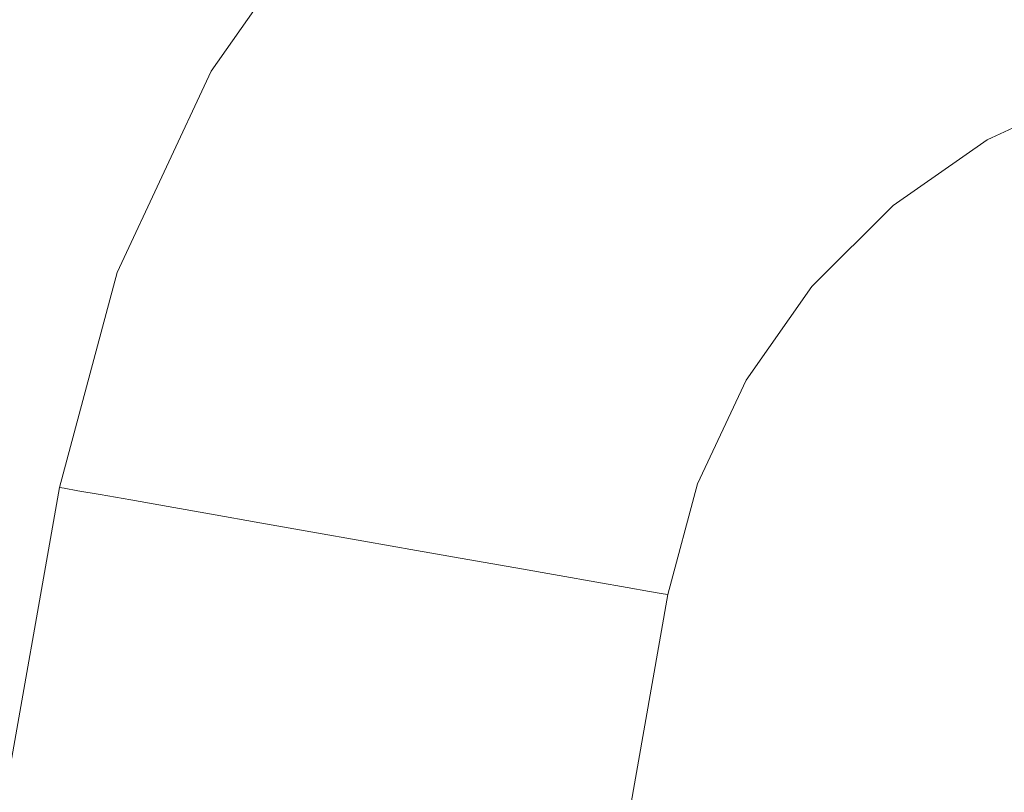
# Model space of a CAD drawing. Header units: millimetres. Extents: x -30280 to 309309, y -17460 to 4378.
# Tile 761 of 1056: x 249028 to 249054, y -13039 to -13019. Entities that reach past the tile are written whole.
import ezdxf

# ---------------------------------------------------------------- set-up
doc = ezdxf.new("R2010")
doc.units = ezdxf.units.MM
doc.header["$MEASUREMENT"] = 0
doc.linetypes.add('Wipeout_Contour', pattern=[1000, 0, -1000])
for name, color, linetype in [('Nuevo_08_E_Envans secs', 7, 'Continuous'), ('Nuevo_09_EI_Mobiliari general', 7, 'Continuous'), ('Nuevo_Ventanas Archicad', 7, 'Continuous')]:
    doc.layers.add(name, color=color, linetype=linetype)
doc.layers.add('Nuevo_09_EI_Mobiliari general_Pluma_Nº__1', color=7, linetype='Continuous', lineweight=5)

# ---------------------------------------------------------------- blocks, each defined once
blk = doc.blocks.new('Elem Sección_541_6', base_point=(235890.588, -13459.976))
at = {"color": 254, "linetype": 'Wipeout_Contour', "lineweight": 0, "ltscale": 1517989.291840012}
blk.add_wipeout([(248979.884, -11359.976), (254508.641, -11359.976), (254508.641, -13457.976), (254654.197, -13457.976), (254654.197, -11012.976), (248979.884, -11012.976)], dxfattribs=at).dxf.layer = 'Nuevo_08_E_Envans secs'
blk = doc.blocks.new('Elem Sección_543_6', base_point=(235890.588, -13459.976))
at = {"color": 254, "linetype": 'Wipeout_Contour', "lineweight": 0, "ltscale": 31165908.05935061}
blk.add_wipeout([(253368.641, -11399.976), (248979.884, -11399.976), (248979.884, -13305.666), (249022.416, -13068.118), (249023.053, -13065.78), (249026.984, -13043.488), (249005.387, -13043.488), (249005.387, -12987.919), (249005.459, -12987.919), (249019.024, -12561.809), (249441.751, -12561.809), (249455.316, -12987.919), (249455.387, -12987.919), (249455.387, -13043.488), (249433.791, -13043.488), (249437.722, -13065.78), (249438.358, -13068.118), (249480.387, -13302.855), (249522.416, -13068.119), (249523.053, -13065.78), (249526.984, -13043.488), (249505.387, -13043.488), (249505.387, -12987.919), (249505.459, -12987.919), (249519.024, -12561.809), (249941.751, -12561.809), (249955.316, -12987.919), (249955.387, -12987.919), (249955.387, -13043.488), (249933.791, -13043.488), (249937.722, -13065.78), (249938.358, -13068.119), (249980.387, -13302.855), (250022.416, -13068.119), (250023.053, -13065.78), (250026.984, -13043.488), (250005.387, -13043.488), (250005.387, -12987.919), (250005.459, -12987.919), (250019.024, -12561.81), (250441.751, -12561.81), (250455.316, -12987.919), (250455.387, -12987.919), (250455.387, -13043.488), (250433.791, -13043.488), (250437.722, -13065.78), (250438.358, -13068.119), (250480.387, -13302.855), (250522.416, -13068.119), (250523.053, -13065.78), (250526.984, -13043.488), (250505.387, -13043.488), (250505.387, -12987.919), (250505.459, -12987.919), (250519.024, -12561.81), (250941.751, -12561.81), (250955.316, -12987.919), (250955.387, -12987.919), (250955.387, -13043.488), (250933.791, -13043.488), (250937.722, -13065.78), (250938.358, -13068.119), (250980.387, -13302.855), (251022.416, -13068.119), (251023.053, -13065.78), (251026.984, -13043.488), (251005.387, -13043.488), (251005.387, -12987.919), (251005.459, -12987.919), (251019.024, -12561.81), (251441.751, -12561.81), (251455.316, -12987.919), (251455.387, -12987.919), (251455.387, -13043.488), (251433.791, -13043.488), (251437.722, -13065.78), (251438.358, -13068.119), (251480.387, -13302.855), (251522.416, -13068.119), (251523.053, -13065.78), (251526.984, -13043.488), (251505.387, -13043.488), (251505.387, -12987.919), (251505.459, -12987.919), (251519.024, -12561.81), (251941.751, -12561.81), (251955.316, -12987.919), (251955.387, -12987.919), (251955.387, -13043.488), (251933.791, -13043.488), (251937.722, -13065.78), (251938.358, -13068.119), (251980.387, -13302.855), (252022.416, -13068.119), (252023.053, -13065.78), (252026.984, -13043.488), (252005.387, -13043.488), (252005.387, -12987.919), (252005.459, -12987.919), (252019.024, -12561.81), (252441.751, -12561.81), (252455.316, -12987.919), (252455.387, -12987.919), (252455.387, -13043.488), (252433.791, -13043.488), (252437.722, -13065.78), (252438.358, -13068.119), (252480.387, -13302.855), (252522.416, -13068.119), (252523.053, -13065.78), (252526.984, -13043.488), (252505.387, -13043.488), (252505.387, -12987.919), (252505.459, -12987.919), (252519.024, -12561.81), (252941.751, -12561.81), (252955.316, -12987.919), (252955.387, -12987.919), (252955.387, -13043.488), (252933.791, -13043.488), (252937.722, -13065.78), (252938.358, -13068.119), (252999.567, -13409.976), (253368.641, -13409.976)], dxfattribs=at).dxf.layer = 'Nuevo_Ventanas Archicad'
blk = doc.blocks.new('Elem Sección_577_6', base_point=(235890.588, -13459.976))
at = {"color": 254, "linetype": 'Wipeout_Contour', "lineweight": 0, "ltscale": 2493700.854082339}
blk.add_wipeout([(249005.387, -13007.674), (249005.387, -13043.221), (249027.031, -13043.221), (249029.096, -13031.509), (249030.589, -13025.942), (249033.027, -13020.719), (249036.337, -13016.001), (249040.418, -13011.93), (249045.145, -13008.632), (249047.209, -13007.674)], dxfattribs=at).dxf.layer = 'Nuevo_09_EI_Mobiliari general'
at = {"color": 254, "linetype": 'Wipeout_Contour', "lineweight": 0, "ltscale": 9483689.551804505}
blk.add_wipeout([(249043.278, -13043.221), (249043.407, -13043.221), (249043.735, -13043.071), (249049.285, -13041.62), (249054.944, -13041.147), (249054.944, -13041.12), (249230.387, -13041.603), (249405.831, -13041.12), (249405.831, -13041.147), (249411.49, -13041.62), (249417.04, -13043.071), (249417.368, -13043.221), (249417.497, -13043.221), (249415.922, -13034.287), (249415.153, -13031.419), (249413.897, -13028.729), (249412.191, -13026.298), (249410.089, -13024.201), (249407.654, -13022.502), (249404.961, -13021.252), (249402.091, -13020.49), (249399.133, -13020.239), (249399.133, -13020.217), (249243.579, -13020.652), (249243.579, -13020.725), (249230.387, -13020.689), (249217.196, -13020.725), (249217.196, -13020.652), (249061.642, -13020.217), (249061.642, -13020.239), (249058.684, -13020.49), (249055.814, -13021.252), (249053.12, -13022.502), (249050.685, -13024.201), (249048.583, -13026.298), (249046.878, -13028.729), (249045.622, -13031.419), (249044.853, -13034.287)], dxfattribs=at).dxf.layer = 'Nuevo_09_EI_Mobiliari general'
at = {"color": 254, "linetype": 'Wipeout_Contour', "lineweight": 0, "ltscale": 997426.831939}
blk.add_wipeout([(248977.942, -13367.69), (249036.974, -13032.898), (249035.606, -13032.657), (248977.943, -13359.683)], dxfattribs=at).dxf.layer = 'Nuevo_09_EI_Mobiliari general'
at = {"color": 254, "linetype": 'Wipeout_Contour', "lineweight": 0, "ltscale": 997430.4466}
blk.add_wipeout([(248977.942, -13367.69), (248977.943, -13375.684), (249038.342, -13033.139), (249036.974, -13032.898)], dxfattribs=at).dxf.layer = 'Nuevo_09_EI_Mobiliari general'
at = {"color": 254, "linetype": 'Wipeout_Contour', "lineweight": 0, "ltscale": 997434.008392}
blk.add_wipeout([(248977.943, -13383.436), (249039.669, -13033.373), (249038.343, -13033.139), (248977.943, -13375.683)], dxfattribs=at).dxf.layer = 'Nuevo_09_EI_Mobiliari general'
at = {"color": 254, "linetype": 'Wipeout_Contour', "lineweight": 0, "ltscale": 997437.40508}
blk.add_wipeout([(248977.943, -13383.438), (248977.944, -13390.713), (249040.914, -13033.593), (249039.669, -13033.373)], dxfattribs=at).dxf.layer = 'Nuevo_09_EI_Mobiliari general'
at = {"color": 254, "linetype": 'Wipeout_Contour', "lineweight": 0, "ltscale": 997440.536873}
blk.add_wipeout([(249040.914, -13033.593), (248977.944, -13390.713), (248977.945, -13397.283), (249042.039, -13033.791)], dxfattribs=at).dxf.layer = 'Nuevo_09_EI_Mobiliari general'
at = {"color": 254, "linetype": 'Wipeout_Contour', "lineweight": 0, "ltscale": 997443.307284}
blk.add_wipeout([(248977.945, -13397.283), (248977.946, -13402.955), (249043.01, -13033.962), (249042.039, -13033.791)], dxfattribs=at).dxf.layer = 'Nuevo_09_EI_Mobiliari general'
at = {"color": 254, "linetype": 'Wipeout_Contour', "lineweight": 0, "ltscale": 997445.631992}
blk.add_wipeout([(248977.946, -13402.955), (248977.948, -13407.549), (249043.797, -13034.101), (249043.01, -13033.962)], dxfattribs=at).dxf.layer = 'Nuevo_09_EI_Mobiliari general'
at = {"color": 254, "linetype": 'Wipeout_Contour', "lineweight": 0, "ltscale": 1246786.781119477}
blk.add_wipeout([(249043.797, -13034.101), (248977.948, -13407.549), (248977.949, -13409.882), (248977.95, -13410.931), (249044.378, -13034.203)], dxfattribs=at).dxf.layer = 'Nuevo_09_EI_Mobiliari general'
at = {"color": 254, "linetype": 'Wipeout_Contour', "lineweight": 0, "ltscale": 997448.678042}
blk.add_wipeout([(248977.95, -13410.931), (248977.952, -13412.998), (249044.733, -13034.266), (249044.378, -13034.203)], dxfattribs=at).dxf.layer = 'Nuevo_09_EI_Mobiliari general'
at = {"color": 254, "linetype": 'Wipeout_Contour', "lineweight": 0, "ltscale": 1246788.835584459}
blk.add_wipeout([(248977.952, -13412.998), (248977.954, -13413.343), (248977.954, -13413.692), (249044.853, -13034.287), (249044.733, -13034.266)], dxfattribs=at).dxf.layer = 'Nuevo_09_EI_Mobiliari general'
at = {"color": 254, "linetype": 'Wipeout_Contour', "lineweight": 0, "ltscale": 1246742.608791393}
blk.add_wipeout([(248977.954, -13321.902), (248977.952, -13322.257), (249029.216, -13031.53), (249029.096, -13031.509), (248977.954, -13321.552)], dxfattribs=at).dxf.layer = 'Nuevo_09_EI_Mobiliari general'
at = {"color": 254, "linetype": 'Wipeout_Contour', "lineweight": 0, "ltscale": 997408.610595}
blk.add_wipeout([(248977.95, -13324.348), (249029.571, -13031.593), (249029.216, -13031.53), (248977.952, -13322.258)], dxfattribs=at).dxf.layer = 'Nuevo_09_EI_Mobiliari general'
at = {"color": 254, "linetype": 'Wipeout_Contour', "lineweight": 0, "ltscale": 997409.847447}
blk.add_wipeout([(248977.95, -13324.347), (248977.949, -13327.752), (249030.151, -13031.695), (249029.571, -13031.593)], dxfattribs=at).dxf.layer = 'Nuevo_09_EI_Mobiliari general'
at = {"color": 254, "linetype": 'Wipeout_Contour', "lineweight": 0, "ltscale": 997481.94333}
blk.add_wipeout([(249029.096, -13031.509), (249029.216, -13031.53), (249030.703, -13025.983), (249030.589, -13025.942)], dxfattribs=at).dxf.layer = 'Nuevo_09_EI_Mobiliari general'
at = {"color": 254, "linetype": 'Wipeout_Contour', "lineweight": 0, "ltscale": 997411.653917}
blk.add_wipeout([(249030.152, -13031.695), (248977.947, -13327.762), (248977.947, -13332.368), (249030.939, -13031.834)], dxfattribs=at).dxf.layer = 'Nuevo_09_EI_Mobiliari general'
at = {"color": 254, "linetype": 'Wipeout_Contour', "lineweight": 0, "ltscale": 997488.655586}
blk.add_wipeout([(249030.589, -13025.942), (249030.703, -13025.983), (249033.133, -13020.78), (249033.027, -13020.719)], dxfattribs=at).dxf.layer = 'Nuevo_09_EI_Mobiliari general'
at = {"color": 254, "linetype": 'Wipeout_Contour', "lineweight": 0, "ltscale": 997413.977428}
blk.add_wipeout([(248977.945, -13338.055), (249031.91, -13032.005), (249030.939, -13031.834), (248977.946, -13332.371)], dxfattribs=at).dxf.layer = 'Nuevo_09_EI_Mobiliari general'
at = {"color": 254, "linetype": 'Wipeout_Contour', "lineweight": 0, "ltscale": 997499.079838}
blk.add_wipeout([(249033.027, -13020.719), (249033.133, -13020.78), (249036.43, -13016.079), (249036.337, -13016.001)], dxfattribs=at).dxf.layer = 'Nuevo_09_EI_Mobiliari general'
at = {"color": 254, "linetype": 'Wipeout_Contour', "lineweight": 0, "ltscale": 997482.878368}
blk.add_wipeout([(249030.703, -13025.983), (249029.216, -13031.53), (249029.571, -13031.593), (249031.042, -13026.107)], dxfattribs=at).dxf.layer = 'Nuevo_09_EI_Mobiliari general'
at = {"color": 254, "linetype": 'Wipeout_Contour', "lineweight": 0, "ltscale": 997416.746176}
blk.add_wipeout([(248977.944, -13344.643), (249033.035, -13032.203), (249031.91, -13032.005), (248977.945, -13338.056)], dxfattribs=at).dxf.layer = 'Nuevo_09_EI_Mobiliari general'
at = {"layer": 'Nuevo_09_EI_Mobiliari general_Pluma_Nº__1', "color": 7, "linetype": 'Continuous', "lineweight": 5}
blk.add_line((249029.096, -13031.509), (249029.216, -13031.53), dxfattribs=at)
at = {"color": 254, "linetype": 'Wipeout_Contour', "lineweight": 0, "ltscale": 997489.540777}
blk.add_wipeout([(249033.133, -13020.78), (249030.703, -13025.983), (249031.042, -13026.107), (249033.445, -13020.961)], dxfattribs=at).dxf.layer = 'Nuevo_09_EI_Mobiliari general'
at = {"color": 254, "linetype": 'Wipeout_Contour', "lineweight": 0, "ltscale": 1246755.837569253}
blk.add_wipeout([(248977.943, -13347.04), (248977.943, -13351.923), (249034.28, -13032.423), (249033.035, -13032.203), (248977.944, -13344.643)], dxfattribs=at).dxf.layer = 'Nuevo_09_EI_Mobiliari general'
at = {"color": 254, "linetype": 'Wipeout_Contour', "lineweight": 0, "ltscale": 997499.88832}
blk.add_wipeout([(249036.43, -13016.079), (249033.133, -13020.78), (249033.445, -13020.961), (249036.707, -13016.311)], dxfattribs=at).dxf.layer = 'Nuevo_09_EI_Mobiliari general'
at = {"color": 254, "linetype": 'Wipeout_Contour', "lineweight": 0, "ltscale": 997484.726288}
blk.add_wipeout([(249031.042, -13026.107), (249029.571, -13031.593), (249030.152, -13031.695), (249031.596, -13026.309)], dxfattribs=at).dxf.layer = 'Nuevo_09_EI_Mobiliari general'
at = {"color": 254, "linetype": 'Wipeout_Contour', "lineweight": 0, "ltscale": 997423.263664}
blk.add_wipeout([(249034.28, -13032.423), (248977.936, -13351.963), (248977.936, -13359.72), (249035.606, -13032.657)], dxfattribs=at).dxf.layer = 'Nuevo_09_EI_Mobiliari general'
at = {"layer": 'Nuevo_09_EI_Mobiliari general_Pluma_Nº__1', "color": 7, "linetype": 'Continuous', "lineweight": 5}
for p, q in [((248977.955, -13321.546), (249029.096, -13031.509)), ((249029.216, -13031.53), (249029.571, -13031.593))]:
    blk.add_line(p, q, dxfattribs=at)
at = {"color": 254, "linetype": 'Wipeout_Contour', "lineweight": 0, "ltscale": 997491.290857}
blk.add_wipeout([(249033.445, -13020.961), (249031.042, -13026.107), (249031.596, -13026.309), (249033.955, -13021.256)], dxfattribs=at).dxf.layer = 'Nuevo_09_EI_Mobiliari general'
at = {"color": 254, "linetype": 'Wipeout_Contour', "lineweight": 0, "ltscale": 997501.487437}
blk.add_wipeout([(249036.707, -13016.311), (249033.445, -13020.961), (249033.955, -13021.256), (249037.158, -13016.691)], dxfattribs=at).dxf.layer = 'Nuevo_09_EI_Mobiliari general'
at = {"color": 254, "linetype": 'Wipeout_Contour', "lineweight": 0, "ltscale": 997487.430448}
blk.add_wipeout([(249031.596, -13026.309), (249030.152, -13031.695), (249030.939, -13031.834), (249032.347, -13026.582)], dxfattribs=at).dxf.layer = 'Nuevo_09_EI_Mobiliari general'
at = {"layer": 'Nuevo_09_EI_Mobiliari general_Pluma_Nº__1', "color": 7, "linetype": 'Continuous', "lineweight": 5}
for p, q in [((249029.096, -13031.509), (249030.589, -13025.942)), ((249029.571, -13031.593), (249030.152, -13031.695))]:
    blk.add_line(p, q, dxfattribs=at)
at = {"color": 254, "linetype": 'Wipeout_Contour', "lineweight": 0, "ltscale": 997493.852334}
blk.add_wipeout([(249033.955, -13021.256), (249031.596, -13026.309), (249032.347, -13026.582), (249034.648, -13021.656)], dxfattribs=at).dxf.layer = 'Nuevo_09_EI_Mobiliari general'
at = {"color": 254, "linetype": 'Wipeout_Contour', "lineweight": 0, "ltscale": 997503.828364}
blk.add_wipeout([(249037.158, -13016.691), (249033.955, -13021.256), (249034.648, -13021.656), (249037.77, -13017.205)], dxfattribs=at).dxf.layer = 'Nuevo_09_EI_Mobiliari general'
at = {"color": 254, "linetype": 'Wipeout_Contour', "lineweight": 0, "ltscale": 997490.908357}
blk.add_wipeout([(249030.939, -13031.834), (249031.91, -13032.005), (249033.274, -13026.92), (249032.347, -13026.582)], dxfattribs=at).dxf.layer = 'Nuevo_09_EI_Mobiliari general'
at = {"layer": 'Nuevo_09_EI_Mobiliari general_Pluma_Nº__1', "color": 7, "linetype": 'Continuous', "lineweight": 5}
blk.add_line((249030.152, -13031.695), (249030.939, -13031.834), dxfattribs=at)
at = {"color": 254, "linetype": 'Wipeout_Contour', "lineweight": 0, "ltscale": 997497.147132}
blk.add_wipeout([(249032.347, -13026.582), (249033.274, -13026.92), (249035.501, -13022.15), (249034.648, -13021.656)], dxfattribs=at).dxf.layer = 'Nuevo_09_EI_Mobiliari general'
at = {"layer": 'Nuevo_09_EI_Mobiliari general_Pluma_Nº__1', "color": 7, "linetype": 'Continuous', "lineweight": 5}
blk.add_line((249030.589, -13025.942), (249033.027, -13020.719), dxfattribs=at)
at = {"color": 254, "linetype": 'Wipeout_Contour', "lineweight": 0, "ltscale": 997506.839776}
blk.add_wipeout([(249034.648, -13021.656), (249035.501, -13022.15), (249038.525, -13017.84), (249037.77, -13017.205)], dxfattribs=at).dxf.layer = 'Nuevo_09_EI_Mobiliari general'
at = {"color": 254, "linetype": 'Wipeout_Contour', "lineweight": 0, "ltscale": 997495.054113}
blk.add_wipeout([(249033.274, -13026.92), (249031.91, -13032.005), (249033.035, -13032.203), (249034.347, -13027.311)], dxfattribs=at).dxf.layer = 'Nuevo_09_EI_Mobiliari general'
at = {"layer": 'Nuevo_09_EI_Mobiliari general_Pluma_Nº__1', "color": 7, "linetype": 'Continuous', "lineweight": 5}
blk.add_line((249030.939, -13031.834), (249031.91, -13032.005), dxfattribs=at)
at = {"color": 254, "linetype": 'Wipeout_Contour', "lineweight": 0, "ltscale": 997501.074944}
blk.add_wipeout([(249035.501, -13022.15), (249033.274, -13026.92), (249034.347, -13027.311), (249036.49, -13022.722)], dxfattribs=at).dxf.layer = 'Nuevo_09_EI_Mobiliari general'
at = {"color": 254, "linetype": 'Wipeout_Contour', "lineweight": 0, "ltscale": 997510.430009}
blk.add_wipeout([(249038.525, -13017.84), (249035.501, -13022.15), (249036.49, -13022.722), (249039.399, -13018.575)], dxfattribs=at).dxf.layer = 'Nuevo_09_EI_Mobiliari general'
at = {"color": 254, "linetype": 'Wipeout_Contour', "lineweight": 0, "ltscale": 997499.741591}
blk.add_wipeout([(249034.347, -13027.311), (249033.035, -13032.203), (249034.28, -13032.423), (249035.534, -13027.744)], dxfattribs=at).dxf.layer = 'Nuevo_09_EI_Mobiliari general'
at = {"layer": 'Nuevo_09_EI_Mobiliari general_Pluma_Nº__1', "color": 7, "linetype": 'Continuous', "lineweight": 5}
for p, q in [((249033.027, -13020.719), (249036.337, -13016.001)), ((249031.91, -13032.005), (249033.035, -13032.203))]:
    blk.add_line(p, q, dxfattribs=at)
at = {"color": 254, "linetype": 'Wipeout_Contour', "lineweight": 0, "ltscale": 997505.51628}
blk.add_wipeout([(249036.49, -13022.722), (249034.347, -13027.311), (249035.534, -13027.744), (249037.584, -13023.354)], dxfattribs=at).dxf.layer = 'Nuevo_09_EI_Mobiliari general'
at = {"color": 254, "linetype": 'Wipeout_Contour', "lineweight": 0, "ltscale": 997514.489849}
blk.add_wipeout([(249039.399, -13018.575), (249036.49, -13022.722), (249037.584, -13023.354), (249040.366, -13019.388)], dxfattribs=at).dxf.layer = 'Nuevo_09_EI_Mobiliari general'
at = {"color": 254, "linetype": 'Wipeout_Contour', "lineweight": 0, "ltscale": 997504.828254}
blk.add_wipeout([(249035.534, -13027.744), (249034.28, -13032.423), (249035.606, -13032.657), (249036.8, -13028.205)], dxfattribs=at).dxf.layer = 'Nuevo_09_EI_Mobiliari general'
at = {"layer": 'Nuevo_09_EI_Mobiliari general_Pluma_Nº__1', "color": 7, "linetype": 'Continuous', "lineweight": 5}
blk.add_line((249033.035, -13032.203), (249034.28, -13032.423), dxfattribs=at)
at = {"color": 254, "linetype": 'Wipeout_Contour', "lineweight": 0, "ltscale": 997510.336081}
blk.add_wipeout([(249037.584, -13023.354), (249035.534, -13027.744), (249036.8, -13028.205), (249038.75, -13024.029)], dxfattribs=at).dxf.layer = 'Nuevo_09_EI_Mobiliari general'
at = {"color": 254, "linetype": 'Wipeout_Contour', "lineweight": 0, "ltscale": 997518.895848}
blk.add_wipeout([(249040.366, -13019.388), (249037.584, -13023.354), (249038.75, -13024.029), (249041.397, -13020.255)], dxfattribs=at).dxf.layer = 'Nuevo_09_EI_Mobiliari general'
at = {"color": 254, "linetype": 'Wipeout_Contour', "lineweight": 0, "ltscale": 997510.159469}
blk.add_wipeout([(249036.8, -13028.205), (249035.606, -13032.657), (249036.974, -13032.898), (249038.105, -13028.68)], dxfattribs=at).dxf.layer = 'Nuevo_09_EI_Mobiliari general'
at = {"layer": 'Nuevo_09_EI_Mobiliari general_Pluma_Nº__1', "color": 7, "linetype": 'Continuous', "lineweight": 5}
blk.add_line((249034.28, -13032.423), (249035.606, -13032.657), dxfattribs=at)
at = {"color": 254, "linetype": 'Wipeout_Contour', "lineweight": 0, "ltscale": 997530.245036}
blk.add_wipeout([(249043.796, -13015.967), (249040.366, -13019.388), (249041.397, -13020.255), (249044.66, -13017)], dxfattribs=at).dxf.layer = 'Nuevo_09_EI_Mobiliari general'
at = {"color": 254, "linetype": 'Wipeout_Contour', "lineweight": 0, "ltscale": 997515.387831}
blk.add_wipeout([(249038.75, -13024.029), (249036.8, -13028.205), (249038.105, -13028.68), (249039.953, -13024.724)], dxfattribs=at).dxf.layer = 'Nuevo_09_EI_Mobiliari general'
at = {"color": 254, "linetype": 'Wipeout_Contour', "lineweight": 0, "ltscale": 997523.514077}
blk.add_wipeout([(249041.397, -13020.255), (249038.75, -13024.029), (249039.953, -13024.724), (249042.46, -13021.149)], dxfattribs=at).dxf.layer = 'Nuevo_09_EI_Mobiliari general'
at = {"color": 254, "linetype": 'Wipeout_Contour', "lineweight": 0, "ltscale": 997515.573206}
blk.add_wipeout([(249038.105, -13028.68), (249036.974, -13032.898), (249038.343, -13033.139), (249039.411, -13029.156)], dxfattribs=at).dxf.layer = 'Nuevo_09_EI_Mobiliari general'
at = {"layer": 'Nuevo_09_EI_Mobiliari general_Pluma_Nº__1', "color": 7, "linetype": 'Continuous', "lineweight": 5}
blk.add_line((249035.606, -13032.657), (249036.974, -13032.898), dxfattribs=at)
at = {"color": 254, "linetype": 'Wipeout_Contour', "lineweight": 0, "ltscale": 997534.288858}
blk.add_wipeout([(249044.66, -13017), (249041.397, -13020.255), (249042.46, -13021.149), (249045.552, -13018.066)], dxfattribs=at).dxf.layer = 'Nuevo_09_EI_Mobiliari general'
at = {"color": 254, "linetype": 'Wipeout_Contour', "lineweight": 0, "ltscale": 997520.518}
blk.add_wipeout([(249039.953, -13024.724), (249038.105, -13028.68), (249039.411, -13029.156), (249041.155, -13025.419)], dxfattribs=at).dxf.layer = 'Nuevo_09_EI_Mobiliari general'
at = {"color": 254, "linetype": 'Wipeout_Contour', "lineweight": 0, "ltscale": 997528.204199}
blk.add_wipeout([(249042.46, -13021.149), (249039.953, -13024.724), (249041.155, -13025.419), (249043.524, -13022.043)], dxfattribs=at).dxf.layer = 'Nuevo_09_EI_Mobiliari general'
at = {"color": 254, "linetype": 'Wipeout_Contour', "lineweight": 0, "ltscale": 997520.904954}
blk.add_wipeout([(249039.411, -13029.156), (249038.343, -13033.139), (249039.669, -13033.373), (249040.676, -13029.617)], dxfattribs=at).dxf.layer = 'Nuevo_09_EI_Mobiliari general'
at = {"layer": 'Nuevo_09_EI_Mobiliari general_Pluma_Nº__1', "color": 7, "linetype": 'Continuous', "lineweight": 5}
blk.add_line((249036.974, -13032.898), (249038.343, -13033.139), dxfattribs=at)
at = {"color": 254, "linetype": 'Wipeout_Contour', "lineweight": 0, "ltscale": 997538.395848}
blk.add_wipeout([(249045.552, -13018.066), (249042.46, -13021.149), (249043.524, -13022.043), (249046.443, -13019.131)], dxfattribs=at).dxf.layer = 'Nuevo_09_EI_Mobiliari general'
at = {"color": 254, "linetype": 'Wipeout_Contour', "lineweight": 0, "ltscale": 997525.570715}
blk.add_wipeout([(249041.155, -13025.419), (249039.411, -13029.156), (249040.676, -13029.617), (249042.321, -13026.094)], dxfattribs=at).dxf.layer = 'Nuevo_09_EI_Mobiliari general'
at = {"color": 254, "linetype": 'Wipeout_Contour', "lineweight": 0, "ltscale": 997532.823741}
blk.add_wipeout([(249043.524, -13022.043), (249041.155, -13025.419), (249042.321, -13026.094), (249044.555, -13022.91)], dxfattribs=at).dxf.layer = 'Nuevo_09_EI_Mobiliari general'
at = {"color": 254, "linetype": 'Wipeout_Contour', "lineweight": 0, "ltscale": 997525.992732}
blk.add_wipeout([(249040.676, -13029.617), (249039.669, -13033.373), (249040.914, -13033.593), (249041.864, -13030.05)], dxfattribs=at).dxf.layer = 'Nuevo_09_EI_Mobiliari general'
at = {"layer": 'Nuevo_09_EI_Mobiliari general_Pluma_Nº__1', "color": 7, "linetype": 'Continuous', "lineweight": 5}
blk.add_line((249038.343, -13033.139), (249039.669, -13033.373), dxfattribs=at)
at = {"color": 254, "linetype": 'Wipeout_Contour', "lineweight": 0, "ltscale": 997542.441279}
blk.add_wipeout([(249046.443, -13019.131), (249043.524, -13022.043), (249044.555, -13022.91), (249047.308, -13020.164)], dxfattribs=at).dxf.layer = 'Nuevo_09_EI_Mobiliari general'
at = {"color": 254, "linetype": 'Wipeout_Contour', "lineweight": 0, "ltscale": 997530.392508}
blk.add_wipeout([(249042.321, -13026.094), (249040.676, -13029.617), (249041.864, -13030.05), (249043.415, -13026.726)], dxfattribs=at).dxf.layer = 'Nuevo_09_EI_Mobiliari general'
at = {"color": 254, "linetype": 'Wipeout_Contour', "lineweight": 0, "ltscale": 997554.129133}
blk.add_wipeout([(249049.825, -13016.771), (249046.443, -13019.131), (249047.308, -13020.164), (249050.496, -13017.939)], dxfattribs=at).dxf.layer = 'Nuevo_09_EI_Mobiliari general'
at = {"color": 254, "linetype": 'Wipeout_Contour', "lineweight": 0, "ltscale": 997537.23243}
blk.add_wipeout([(249044.555, -13022.91), (249042.321, -13026.094), (249043.415, -13026.726), (249045.522, -13023.724)], dxfattribs=at).dxf.layer = 'Nuevo_09_EI_Mobiliari general'
at = {"color": 254, "linetype": 'Wipeout_Contour', "lineweight": 0, "ltscale": 997530.68201}
blk.add_wipeout([(249041.864, -13030.05), (249040.914, -13033.593), (249042.039, -13033.791), (249042.937, -13030.441)], dxfattribs=at).dxf.layer = 'Nuevo_09_EI_Mobiliari general'
at = {"layer": 'Nuevo_09_EI_Mobiliari general_Pluma_Nº__1', "color": 7, "linetype": 'Continuous', "lineweight": 5}
blk.add_line((249039.669, -13033.373), (249040.914, -13033.593), dxfattribs=at)
at = {"color": 254, "linetype": 'Wipeout_Contour', "lineweight": 0, "ltscale": 997546.302358}
blk.add_wipeout([(249047.308, -13020.164), (249044.555, -13022.91), (249045.522, -13023.724), (249048.119, -13021.133)], dxfattribs=at).dxf.layer = 'Nuevo_09_EI_Mobiliari general'
at = {"color": 254, "linetype": 'Wipeout_Contour', "lineweight": 0, "ltscale": 997534.836987}
blk.add_wipeout([(249043.415, -13026.726), (249041.864, -13030.05), (249042.937, -13030.441), (249044.404, -13027.298)], dxfattribs=at).dxf.layer = 'Nuevo_09_EI_Mobiliari general'
at = {"color": 254, "linetype": 'Wipeout_Contour', "lineweight": 0, "ltscale": 997557.324808}
blk.add_wipeout([(249050.496, -13017.939), (249047.308, -13020.164), (249048.119, -13021.133), (249051.126, -13019.034)], dxfattribs=at).dxf.layer = 'Nuevo_09_EI_Mobiliari general'
at = {"color": 254, "linetype": 'Wipeout_Contour', "lineweight": 0, "ltscale": 997541.296472}
blk.add_wipeout([(249045.522, -13023.724), (249043.415, -13026.726), (249044.404, -13027.298), (249046.396, -13024.459)], dxfattribs=at).dxf.layer = 'Nuevo_09_EI_Mobiliari general'
at = {"color": 254, "linetype": 'Wipeout_Contour', "lineweight": 0, "ltscale": 997534.830439}
blk.add_wipeout([(249042.039, -13033.791), (249043.01, -13033.962), (249043.863, -13030.778), (249042.937, -13030.441)], dxfattribs=at).dxf.layer = 'Nuevo_09_EI_Mobiliari general'
at = {"layer": 'Nuevo_09_EI_Mobiliari general_Pluma_Nº__1', "color": 7, "linetype": 'Continuous', "lineweight": 5}
blk.add_line((249040.914, -13033.593), (249042.039, -13033.791), dxfattribs=at)
at = {"color": 254, "linetype": 'Wipeout_Contour', "lineweight": 0, "ltscale": 997549.861964}
blk.add_wipeout([(249048.119, -13021.133), (249045.522, -13023.724), (249046.396, -13024.459), (249048.852, -13022.009)], dxfattribs=at).dxf.layer = 'Nuevo_09_EI_Mobiliari general'
at = {"color": 254, "linetype": 'Wipeout_Contour', "lineweight": 0, "ltscale": 997538.769309}
blk.add_wipeout([(249042.937, -13030.441), (249043.863, -13030.778), (249045.258, -13027.792), (249044.404, -13027.298)], dxfattribs=at).dxf.layer = 'Nuevo_09_EI_Mobiliari general'
at = {"color": 254, "linetype": 'Wipeout_Contour', "lineweight": 0, "ltscale": 997560.271401}
blk.add_wipeout([(249051.126, -13019.034), (249048.119, -13021.133), (249048.852, -13022.009), (249051.696, -13020.025)], dxfattribs=at).dxf.layer = 'Nuevo_09_EI_Mobiliari general'
at = {"color": 254, "linetype": 'Wipeout_Contour', "lineweight": 0, "ltscale": 997544.892625}
blk.add_wipeout([(249044.404, -13027.298), (249045.258, -13027.792), (249047.151, -13025.094), (249046.396, -13024.459)], dxfattribs=at).dxf.layer = 'Nuevo_09_EI_Mobiliari general'
at = {"color": 254, "linetype": 'Wipeout_Contour', "lineweight": 0, "ltscale": 997538.31221}
blk.add_wipeout([(249043.863, -13030.778), (249043.01, -13033.962), (249043.797, -13034.101), (249044.615, -13031.052)], dxfattribs=at).dxf.layer = 'Nuevo_09_EI_Mobiliari general'
at = {"layer": 'Nuevo_09_EI_Mobiliari general_Pluma_Nº__1', "color": 7, "linetype": 'Continuous', "lineweight": 5}
blk.add_line((249042.039, -13033.791), (249043.01, -13033.962), dxfattribs=at)
at = {"color": 254, "linetype": 'Wipeout_Contour', "lineweight": 0, "ltscale": 997572.206727}
blk.add_wipeout([(249054.454, -13017.491), (249051.126, -13019.034), (249051.696, -13020.025), (249054.842, -13018.565)], dxfattribs=at).dxf.layer = 'Nuevo_09_EI_Mobiliari general'
at = {"color": 254, "linetype": 'Wipeout_Contour', "lineweight": 0, "ltscale": 997553.012214}
blk.add_wipeout([(249046.396, -13024.459), (249047.151, -13025.094), (249049.484, -13022.766), (249048.852, -13022.009)], dxfattribs=at).dxf.layer = 'Nuevo_09_EI_Mobiliari general'
at = {"color": 254, "linetype": 'Wipeout_Contour', "lineweight": 0, "ltscale": 997542.070309}
blk.add_wipeout([(249045.258, -13027.792), (249043.863, -13030.778), (249044.615, -13031.052), (249045.95, -13028.192)], dxfattribs=at).dxf.layer = 'Nuevo_09_EI_Mobiliari general'
at = {"color": 254, "linetype": 'Wipeout_Contour', "lineweight": 0, "ltscale": 997562.879677}
blk.add_wipeout([(249048.852, -13022.009), (249049.484, -13022.766), (249052.187, -13020.879), (249051.696, -13020.025)], dxfattribs=at).dxf.layer = 'Nuevo_09_EI_Mobiliari general'
at = {"color": 254, "linetype": 'Wipeout_Contour', "lineweight": 0, "ltscale": 997547.911971}
blk.add_wipeout([(249047.151, -13025.094), (249045.258, -13027.792), (249045.95, -13028.192), (249047.763, -13025.608)], dxfattribs=at).dxf.layer = 'Nuevo_09_EI_Mobiliari general'
at = {"color": 254, "linetype": 'Wipeout_Contour', "lineweight": 0, "ltscale": 997541.021958}
blk.add_wipeout([(249044.615, -13031.052), (249043.797, -13034.101), (249044.378, -13034.203), (249045.169, -13031.254)], dxfattribs=at).dxf.layer = 'Nuevo_09_EI_Mobiliari general'
at = {"layer": 'Nuevo_09_EI_Mobiliari general_Pluma_Nº__1', "color": 7, "linetype": 'Continuous', "lineweight": 5}
blk.add_line((249043.01, -13033.962), (249043.797, -13034.101), dxfattribs=at)
at = {"color": 254, "linetype": 'Wipeout_Contour', "lineweight": 0, "ltscale": 997574.193542}
blk.add_wipeout([(249051.696, -13020.025), (249052.187, -13020.879), (249055.177, -13019.492), (249054.842, -13018.565)], dxfattribs=at).dxf.layer = 'Nuevo_09_EI_Mobiliari general'
at = {"color": 254, "linetype": 'Wipeout_Contour', "lineweight": 0, "ltscale": 997555.657746}
blk.add_wipeout([(249049.484, -13022.766), (249047.151, -13025.094), (249047.763, -13025.608), (249049.998, -13023.379)], dxfattribs=at).dxf.layer = 'Nuevo_09_EI_Mobiliari general'
at = {"color": 254, "linetype": 'Wipeout_Contour', "lineweight": 0, "ltscale": 997544.640172}
blk.add_wipeout([(249045.95, -13028.192), (249044.615, -13031.052), (249045.169, -13031.254), (249046.46, -13028.487)], dxfattribs=at).dxf.layer = 'Nuevo_09_EI_Mobiliari general'
at = {"color": 254, "linetype": 'Wipeout_Contour', "lineweight": 0, "ltscale": 997565.070737}
blk.add_wipeout([(249052.187, -13020.879), (249049.484, -13022.766), (249049.998, -13023.379), (249052.586, -13021.573)], dxfattribs=at).dxf.layer = 'Nuevo_09_EI_Mobiliari general'
at = {"color": 254, "linetype": 'Wipeout_Contour', "lineweight": 0, "ltscale": 997550.263238}
blk.add_wipeout([(249047.763, -13025.608), (249045.95, -13028.192), (249046.46, -13028.487), (249048.214, -13025.988)], dxfattribs=at).dxf.layer = 'Nuevo_09_EI_Mobiliari general'
at = {"color": 254, "linetype": 'Wipeout_Contour', "lineweight": 0, "ltscale": 997542.878136}
blk.add_wipeout([(249045.169, -13031.254), (249044.378, -13034.203), (249044.733, -13034.266), (249045.508, -13031.378)], dxfattribs=at).dxf.layer = 'Nuevo_09_EI_Mobiliari general'
at = {"layer": 'Nuevo_09_EI_Mobiliari general_Pluma_Nº__1', "color": 7, "linetype": 'Continuous', "lineweight": 5}
blk.add_line((249043.797, -13034.101), (249044.378, -13034.203), dxfattribs=at)
at = {"color": 254, "linetype": 'Wipeout_Contour', "lineweight": 0, "ltscale": 997575.863412}
blk.add_wipeout([(249055.177, -13019.492), (249052.187, -13020.879), (249052.586, -13021.573), (249055.449, -13020.244)], dxfattribs=at).dxf.layer = 'Nuevo_09_EI_Mobiliari general'
at = {"color": 254, "linetype": 'Wipeout_Contour', "lineweight": 0, "ltscale": 997557.718604}
blk.add_wipeout([(249049.998, -13023.379), (249047.763, -13025.608), (249048.214, -13025.988), (249050.376, -13023.831)], dxfattribs=at).dxf.layer = 'Nuevo_09_EI_Mobiliari general'
at = {"color": 254, "linetype": 'Wipeout_Contour', "lineweight": 0, "ltscale": 997546.401537}
blk.add_wipeout([(249046.46, -13028.487), (249045.169, -13031.254), (249045.508, -13031.378), (249046.773, -13028.668)], dxfattribs=at).dxf.layer = 'Nuevo_09_EI_Mobiliari general'
at = {"color": 254, "linetype": 'Wipeout_Contour', "lineweight": 0, "ltscale": 997566.778378}
blk.add_wipeout([(249052.586, -13021.573), (249049.998, -13023.379), (249050.376, -13023.831), (249052.88, -13022.084)], dxfattribs=at).dxf.layer = 'Nuevo_09_EI_Mobiliari general'
at = {"color": 254, "linetype": 'Wipeout_Contour', "lineweight": 0, "ltscale": 997551.875577}
blk.add_wipeout([(249048.214, -13025.988), (249046.46, -13028.487), (249046.773, -13028.668), (249048.49, -13026.22)], dxfattribs=at).dxf.layer = 'Nuevo_09_EI_Mobiliari general'
at = {"color": 254, "linetype": 'Wipeout_Contour', "lineweight": 0, "ltscale": 997543.825874}
blk.add_wipeout([(249044.733, -13034.266), (249044.853, -13034.287), (249045.622, -13031.419), (249045.508, -13031.378)], dxfattribs=at).dxf.layer = 'Nuevo_09_EI_Mobiliari general'
at = {"layer": 'Nuevo_09_EI_Mobiliari general_Pluma_Nº__1', "color": 7, "linetype": 'Continuous', "lineweight": 5}
for p, q in [((249044.378, -13034.203), (249044.733, -13034.266)), ((248977.955, -13413.687), (249044.853, -13034.287)), ((249044.733, -13034.266), (249044.853, -13034.287))]:
    blk.add_line(p, q, dxfattribs=at)
at = {"color": 254, "linetype": 'Wipeout_Contour', "lineweight": 0, "ltscale": 997577.165906}
blk.add_wipeout([(249055.449, -13020.244), (249052.586, -13021.573), (249052.88, -13022.084), (249055.65, -13020.799)], dxfattribs=at).dxf.layer = 'Nuevo_09_EI_Mobiliari general'
at = {"color": 254, "linetype": 'Wipeout_Contour', "lineweight": 0, "ltscale": 997559.132629}
blk.add_wipeout([(249050.376, -13023.831), (249048.214, -13025.988), (249048.49, -13026.22), (249050.607, -13024.108)], dxfattribs=at).dxf.layer = 'Nuevo_09_EI_Mobiliari general'
at = {"color": 254, "linetype": 'Wipeout_Contour', "lineweight": 0, "ltscale": 997547.301945}
blk.add_wipeout([(249045.508, -13031.378), (249045.622, -13031.419), (249046.878, -13028.729), (249046.773, -13028.668)], dxfattribs=at).dxf.layer = 'Nuevo_09_EI_Mobiliari general'
at = {"layer": 'Nuevo_09_EI_Mobiliari general_Pluma_Nº__1', "color": 7, "linetype": 'Continuous', "lineweight": 5}
blk.add_line((249044.853, -13034.287), (249045.622, -13031.419), dxfattribs=at)
at = {"color": 254, "linetype": 'Wipeout_Contour', "lineweight": 0, "ltscale": 997567.951044}
blk.add_wipeout([(249052.88, -13022.084), (249050.376, -13023.831), (249050.607, -13024.108), (249053.06, -13022.397)], dxfattribs=at).dxf.layer = 'Nuevo_09_EI_Mobiliari general'
at = {"color": 254, "linetype": 'Wipeout_Contour', "lineweight": 0, "ltscale": 997552.700694}
blk.add_wipeout([(249046.773, -13028.668), (249046.878, -13028.729), (249048.583, -13026.298), (249048.49, -13026.22)], dxfattribs=at).dxf.layer = 'Nuevo_09_EI_Mobiliari general'
at = {"layer": 'Nuevo_09_EI_Mobiliari general_Pluma_Nº__1', "color": 7, "linetype": 'Continuous', "lineweight": 5}
blk.add_line((249045.622, -13031.419), (249046.878, -13028.729), dxfattribs=at)
at = {"color": 254, "linetype": 'Wipeout_Contour', "lineweight": 0, "ltscale": 997578.061648}
blk.add_wipeout([(249055.65, -13020.799), (249052.88, -13022.084), (249053.06, -13022.397), (249055.772, -13021.138)], dxfattribs=at).dxf.layer = 'Nuevo_09_EI_Mobiliari general'
at = {"color": 254, "linetype": 'Wipeout_Contour', "lineweight": 0, "ltscale": 997559.857276}
blk.add_wipeout([(249048.49, -13026.22), (249048.583, -13026.298), (249050.685, -13024.201), (249050.607, -13024.108)], dxfattribs=at).dxf.layer = 'Nuevo_09_EI_Mobiliari general'
at = {"layer": 'Nuevo_09_EI_Mobiliari general_Pluma_Nº__1', "color": 7, "linetype": 'Continuous', "lineweight": 5}
blk.add_line((249046.878, -13028.729), (249048.583, -13026.298), dxfattribs=at)
at = {"color": 254, "linetype": 'Wipeout_Contour', "lineweight": 0, "ltscale": 997568.553295}
blk.add_wipeout([(249050.607, -13024.108), (249050.685, -13024.201), (249053.12, -13022.502), (249053.06, -13022.397)], dxfattribs=at).dxf.layer = 'Nuevo_09_EI_Mobiliari general'
at = {"layer": 'Nuevo_09_EI_Mobiliari general_Pluma_Nº__1', "color": 7, "linetype": 'Continuous', "lineweight": 5}
blk.add_line((249048.583, -13026.298), (249050.685, -13024.201), dxfattribs=at)
at = {"color": 254, "linetype": 'Wipeout_Contour', "lineweight": 0, "ltscale": 997578.523419}
blk.add_wipeout([(249053.06, -13022.397), (249053.12, -13022.502), (249055.814, -13021.252), (249055.772, -13021.138)], dxfattribs=at).dxf.layer = 'Nuevo_09_EI_Mobiliari general'
at = {"layer": 'Nuevo_09_EI_Mobiliari general_Pluma_Nº__1', "color": 7, "linetype": 'Continuous', "lineweight": 5}
for p, q in [((249053.12, -13022.502), (249055.814, -13021.252)), ((249050.685, -13024.201), (249053.12, -13022.502))]:
    blk.add_line(p, q, dxfattribs=at)

msp = doc.modelspace()

# ---------------------------------------------------------------- block references
at = {"layer": 'Nuevo_08_E_Envans secs', "lineweight": 0}
msp.add_blockref('Elem Sección_541_6', (235890.588, -13459.976), dxfattribs=at)

# ---------------------------------------------------------------- next in the draw order: block references
at = {"layer": 'Nuevo_Ventanas Archicad', "lineweight": 0}
msp.add_blockref('Elem Sección_543_6', (235890.588, -13459.976), dxfattribs=at)

# ---------------------------------------------------------------- next in the draw order: block references
at = {"layer": 'Nuevo_09_EI_Mobiliari general', "lineweight": 0}
msp.add_blockref('Elem Sección_577_6', (235890.588, -13459.976), dxfattribs=at)

doc.saveas('drawing.dxf')
